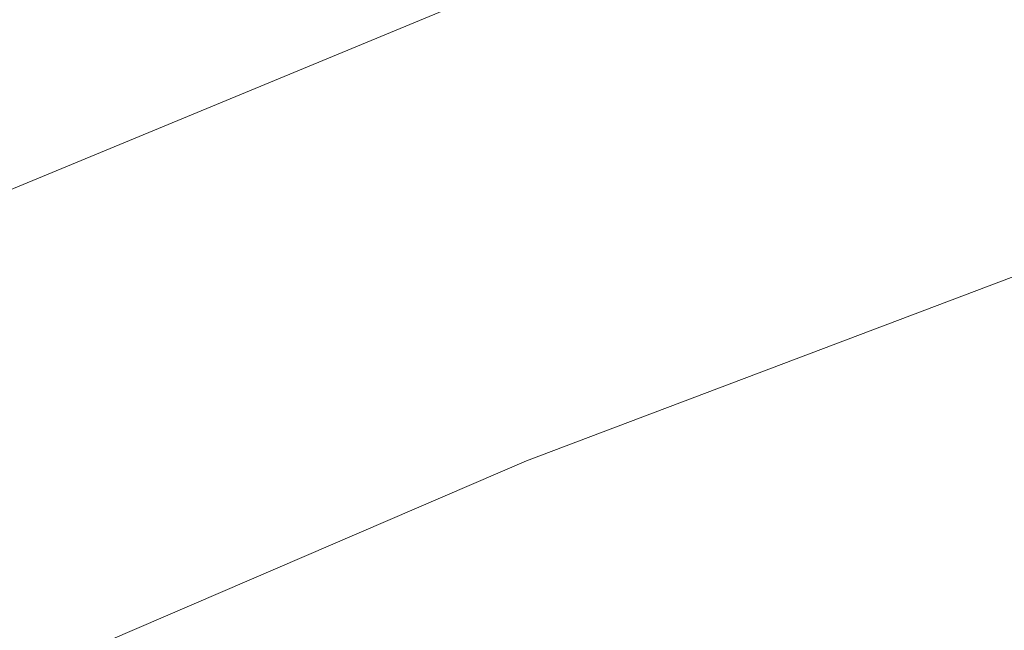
# Model space of a CAD drawing. Extents: x 1620613 to 1693141, y 557269 to 607790.
# Tile 508 of 656: x 1620841.828 to 1620843.173, y 607281.386 to 607282.22. Entities that reach past the tile are written whole.
import ezdxf

# ---------------------------------------------------------------- set-up
doc = ezdxf.new("R2010")
doc.units = 0
doc.header["$LTSCALE"] = 10
doc.header["$MEASUREMENT"] = 0
doc.linetypes.add('DGN Style 2', pattern=[7.346996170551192, 4.408197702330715, -2.938798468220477])
doc.linetypes.add('DGN Style 3', pattern=[10.28579463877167, 7.346996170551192, -2.938798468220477])
for name, color, linetype, lineweight in [('DR_X_Text', 7, 'Continuous', 0), ('DT_X_Contour_Minor', 136, 'DGN Style 3', 0), ('SV_X_Top_of_Bank', 97, 'DGN Style 2', 0)]:
    doc.layers.add(name, color=color, linetype=linetype, lineweight=lineweight)
doc.styles.get("Standard").update_dxf_attribs({"font": 'arial.ttf'})
doc.styles.add('Style-Arial', font='arial.ttf')
doc.dimstyles.get("Standard").update_dxf_attribs({"dimtxt": 0.18, "dimasz": 0.18, "dimexe": 0.18, "dimexo": 0.0625, "dimgap": 0.09, "dimtad": 0, "dimtih": 1, "dimtoh": 1, "dimdec": 4, "dimzin": 0, "dimdsep": 46, "dimtxsty": 'Standard', "dimcen": 0.09, "dimadec": 0, "dimazin": 0, "dimtfac": 1, "dimtdec": 4, "dimtofl": 0, "dimtmove": 0, "dimatfit": 3, "dimfxl": 1, "dimtolj": 1, "dimtzin": 0, "dimarcsym": 0})

# ---------------------------------------------------------------- blocks, each defined once
blk = doc.blocks.new('*U1004')
at = {"layer": 'DT_X_Contour_Minor', "transparency": 33554559, "flags": 128}
for points, elevation in [([(-28.66335585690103, 51.7220972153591), (-29.30004596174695, 51.26892201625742), (-29.42493632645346, 51.18009445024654), (-29.52674023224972, 51.10782969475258), (-29.60545768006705, 51.05212774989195), (-29.66108866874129, 51.01298861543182), (-29.77865602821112, 50.93070133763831), (-29.85936793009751, 50.86308585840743), (-30.01332811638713, 50.72195487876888), (-30.24053658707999, 50.50730839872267), (-30.54099334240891, 50.21914641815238), (-31.4398757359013, 49.35269380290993), (-31.75494705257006, 49.04151269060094), (-32.02599920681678, 48.7578088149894), (-32.25303219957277, 48.50158217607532), (-32.43604603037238, 48.27283277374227), (-32.86539069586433, 47.69947068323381), (-33.16645912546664, 47.39634373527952), (-33.74765591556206, 46.91698445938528), (-34.60898106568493, 46.26139285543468), (-35.75043457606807, 45.42956892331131), (-39.16781508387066, 42.9763953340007), (-40.31616411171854, 42.11306466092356), (-41.19817581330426, 41.36295283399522), (-41.81385018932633, 40.72605985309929), (-42.16318723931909, 40.20238571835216), (-42.73963627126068, 38.95687982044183), (-42.90612817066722, 38.49162199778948), (-42.97326709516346, 38.02997795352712), (-42.94105304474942, 37.57194768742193), (-42.8094860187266, 37.1175311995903), (-41.96368295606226, 35.00535307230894), (-42.23085186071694, 34.86301205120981), (-42.26887846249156, 34.84078360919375), (-42.26845730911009, 34.83510157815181), (-42.22958840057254, 34.84596595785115), (-42.15227173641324, 34.87337674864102), (-41.70174920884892, 35.03990206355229), (-41.55750328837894, 34.74459908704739), (-41.52192420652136, 34.67397008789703), (-41.47700664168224, 34.58864150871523), (-41.4227505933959, 34.48861334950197), (-41.35915606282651, 34.37388561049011), (-41.04059179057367, 33.80419047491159), (-41.33739384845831, 33.50739783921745), (-41.41715527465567, 33.43902560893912), (-41.52923867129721, 33.36110576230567), (-41.67364403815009, 33.27363829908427), (-41.85037137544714, 33.17662321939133), (-42.36474023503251, 32.90518618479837), (-42.53114278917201, 32.8148543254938), (-42.64457380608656, 32.7474365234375), (-42.70503328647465, 32.70293277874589), (-42.71252122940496, 32.68134309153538), (-42.66186036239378, 32.65432266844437), (-42.67755569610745, 32.63433251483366), (-42.7626373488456, 32.59462737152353), (-42.91710532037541, 32.53520723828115), (-43.14095960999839, 32.45607211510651), (-43.83041947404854, 32.2187584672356), (-44.07882419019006, 32.13194548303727), (-44.30694344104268, 32.04949176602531), (-44.51477722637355, 31.9713973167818), (-44.70232554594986, 31.8976621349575), (-45.17540711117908, 31.70684733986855), (-45.33285409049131, 31.64297570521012), (-45.4503838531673, 31.59447189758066), (-45.52799640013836, 31.56133591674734), (-45.56569173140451, 31.54356776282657), (-45.61298965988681, 31.5166764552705), (-45.67505008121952, 31.48527686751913), (-45.82575790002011, 31.41124658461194), (-46.06511311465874, 31.29458560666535), (-46.39311572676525, 31.1352939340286), (-47.38598588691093, 30.65367521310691), (-47.77893061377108, 30.46683042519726), (-48.21311217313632, 30.26751010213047), (-48.68853056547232, 30.05571424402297), (-49.20518579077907, 29.83144285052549), (-50.63791550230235, 29.21675175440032), (-51.19786635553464, 28.97640033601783), (-51.80317163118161, 28.71636440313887), (-52.45383132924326, 28.4366439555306), (-53.14984545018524, 28.13723899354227), (-55.06635566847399, 27.31257974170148), (-55.97075848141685, 26.91826044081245), (-57.24658425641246, 26.35379697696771), (-58.89383299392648, 25.61918935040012), (-60.91250469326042, 24.71443756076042), (-66.79085984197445, 22.07490723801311), (-68.81696076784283, 21.16555793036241), (-70.48649718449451, 20.41715774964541), (-71.79946909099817, 19.8297066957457), (-72.75587648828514, 19.40320476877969), (-74.83087686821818, 18.4804651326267), (-75.80085483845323, 18.04787272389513), (-77.15453846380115, 17.44215022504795), (-78.89192774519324, 16.66329763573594), (-81.01302268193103, 15.71131495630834), (-87.18088338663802, 12.94185435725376), (-89.27493008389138, 12.00123585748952), (-90.93117464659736, 11.25647580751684), (-92.14961707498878, 10.70757420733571), (-92.93025736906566, 10.35453105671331), (-94.42822864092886, 9.674227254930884), (-94.98931266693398, 9.419668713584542), (-95.5490862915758, 9.16622094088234), (-96.10754951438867, 8.913883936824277), (-96.66470233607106, 8.662657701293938), (-98.14869599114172, 7.994202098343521), (-98.72580298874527, 7.734375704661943), (-99.34412873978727, 7.456238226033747), (-100.0036732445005, 7.159789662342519), (-100.7044365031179, 6.845030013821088), (-102.6280968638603, 5.981256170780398), (-103.2917161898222, 5.682352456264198), (-103.8398288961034, 5.433471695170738), (-104.2724349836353, 5.234613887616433), (-104.5895344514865, 5.085779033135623), (-105.281124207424, 4.755583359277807), (-105.5584339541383, 4.62387002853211), (-105.871670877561, 4.476376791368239), (-106.2208349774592, 4.313103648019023), (-106.6059262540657, 4.134050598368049), (-107.6807392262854, 3.635535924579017), (-108.0726961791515, 3.454136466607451), (-108.4424573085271, 3.283824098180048), (-108.7900226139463, 3.124598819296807), (-109.1153920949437, 2.976460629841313), (-109.9534496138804, 2.596208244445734), (-110.2272938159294, 2.473625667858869), (-110.4202832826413, 2.391067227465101), (-110.5324180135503, 2.348532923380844), (-110.5636980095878, 2.346022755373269), (-110.5393050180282, 2.392694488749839), (-110.5549674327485, 2.396755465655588), (-110.6202494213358, 2.37393459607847), (-110.7351509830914, 2.324231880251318), (-110.8996721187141, 2.247647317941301), (-111.4045545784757, 2.007579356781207), (-111.5737221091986, 1.9283707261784), (-111.7025628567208, 1.870795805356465), (-111.7910768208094, 1.834854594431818), (-111.8392640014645, 1.820547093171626), (-111.9139941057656, 1.811238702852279), (-111.961769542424, 1.796551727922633), (-112.049048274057, 1.759472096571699), (-112.1758303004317, 1.699999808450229), (-112.342115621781, 1.618134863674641), (-112.8382142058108, 1.369971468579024), (-113.0243978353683, 1.276749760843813), (-113.2108747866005, 1.183207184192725), (-113.3976450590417, 1.089343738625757), (-113.5847086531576, 0.9951594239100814), (-114.0839359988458, 0.7435734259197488), (-114.2528334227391, 0.6691401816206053), (-114.3851051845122, 0.6345299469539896), (-114.4807512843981, 0.6397427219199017), (-114.539771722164, 0.6847785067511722), (-114.6483253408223, 0.8579712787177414), (-114.6869702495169, 0.918884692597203), (-114.7214897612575, 0.9717303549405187), (-114.7518838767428, 1.016508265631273), (-114.7781525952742, 1.053218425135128), (-114.8911140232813, 1.205707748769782), (-115.3542570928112, 1.299337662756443), (-115.490773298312, 1.282905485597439), (-115.7018320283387, 1.193481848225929), (-115.9874332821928, 1.031066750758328), (-116.3475770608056, 0.7956601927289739), (-117.4073505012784, 0.07058742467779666), (-117.7788057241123, -0.2034798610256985), (-118.0983413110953, -0.4818771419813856), (-118.3659572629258, -0.7646044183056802), (-118.5816535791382, -1.051661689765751), (-119.0876175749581, -1.822921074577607), (-119.2910777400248, -2.112563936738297), (-119.5219852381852, -2.403047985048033), (-119.7803400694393, -2.6943732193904), (-120.0661422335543, -2.986539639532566), (-120.8648777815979, -3.766771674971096), (-121.3225887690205, -4.137671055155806), (-122.0966700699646, -4.665195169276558), (-123.1871216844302, -5.349344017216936), (-124.5939436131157, -6.190117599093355), (-128.767295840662, -8.641013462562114), (-130.2369261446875, -9.505103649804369), (-131.5158028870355, -10.25920231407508), (-132.6039260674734, -10.90330945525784), (-133.501295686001, -11.43742507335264), (-135.6399432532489, -12.71507802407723), (-136.3582963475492, -13.14499497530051), (-136.909369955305, -13.47650611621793), (-137.2931640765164, -13.70961144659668), (-137.5096787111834, -13.84431096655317), (-137.8640117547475, -14.07230193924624), (-138.2383458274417, -14.31316231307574), (-139.0955982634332, -14.86475020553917), (-140.4357690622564, -15.72706561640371), (-142.2588582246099, -16.90010854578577), (-147.7643204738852, -20.44252638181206), (-149.7222287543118, -21.68669164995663), (-151.4668569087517, -22.7623740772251), (-152.9982049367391, -23.66957366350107), (-154.3162728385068, -24.40829040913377), (-157.5467470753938, -26.15355794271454), (-158.6090805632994, -26.72762390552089), (-159.3732253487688, -27.14087114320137), (-159.8391814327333, -27.39329965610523), (-160.0069488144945, -27.48490944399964), (-160.05674356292, -27.51477724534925), (-160.0897382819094, -27.53356989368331), (-160.1513763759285, -27.56754698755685), (-160.2416578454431, -27.6167085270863), (-160.3605826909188, -27.68105451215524), (-160.7159067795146, -27.87288973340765), (-160.9950793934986, -28.03800213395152), (-161.5661041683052, -28.38946291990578), (-162.4289811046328, -28.92727209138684), (-163.5837102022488, -29.65142964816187), (-167.0521240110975, -31.83098098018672), (-168.3330390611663, -32.63164036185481), (-169.5744738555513, -33.39895500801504), (-170.7764283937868, -34.13292491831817), (-171.9389026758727, -34.83355009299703), (-174.9861937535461, -36.65742424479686), (-176.1557057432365, -37.33081155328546), (-177.3787734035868, -37.98306786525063), (-178.6553967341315, -38.61419318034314), (-179.9855757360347, -39.22418749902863), (-183.604127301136, -40.82266435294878), (-184.953786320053, -41.41113715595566), (-186.2888497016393, -41.97769792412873), (-187.6093174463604, -42.52234665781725), (-188.9151895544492, -43.04508335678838), (-192.378054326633, -44.40983184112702), (-193.6907164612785, -44.93266471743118), (-195.0315542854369, -45.47760198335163), (-196.4005677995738, -46.04464363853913), (-197.7977570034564, -46.6337896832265), (-201.5611624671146, -48.23431832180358), (-202.8068933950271, -48.76405462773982), (-203.7215320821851, -49.15286706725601), (-204.3050785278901, -49.4007556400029), (-204.557532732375, -49.50772034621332), (-204.7892876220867, -49.60506107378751), (-205.122084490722, -49.7448410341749), (-205.9466589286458, -50.09117536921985), (-207.2630109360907, -50.64406407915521), (-209.0711405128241, -51.40350716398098), (-214.5485228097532, -53.70409455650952), (-216.4640158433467, -54.50409027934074), (-218.1024582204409, -55.17863690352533), (-219.4638499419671, -55.72773442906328), (-220.5481910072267, -56.15138285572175), (-223.0703663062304, -57.11384652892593), (-223.9168219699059, -57.43714301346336), (-224.5645574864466, -57.68518471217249), (-225.0135728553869, -57.85797162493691), (-225.2638680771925, -57.95550375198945), (-225.6663618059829, -58.11524970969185), (-225.9325421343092, -58.21920330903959), (-226.429212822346, -58.41125463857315), (-227.1563738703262, -58.69140369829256), (-228.1140252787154, -59.05965048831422), (-230.9750828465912, -60.15910556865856), (-232.2341146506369, -60.64783893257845), (-233.8654168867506, -61.28944771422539), (-235.8689895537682, -62.08393191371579), (-238.244832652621, -63.03129153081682), (-245.0767748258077, -65.76141773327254), (-247.3358571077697, -66.66393429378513), (-248.9891473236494, -67.32388932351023), (-250.0366454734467, -67.74128282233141), (-250.4783515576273, -67.9161147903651), (-250.8485116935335, -68.05891799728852), (-251.1604747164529, -68.15815091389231), (-251.8187436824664, -68.34874725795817), (-252.8233185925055, -68.63070702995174), (-254.1741994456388, -69.00403022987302), (-258.2382896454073, -70.1213766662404), (-259.91491875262, -70.53719098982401), (-261.8967384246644, -70.9466241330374), (-264.1837486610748, -71.34967609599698), (-266.7759494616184, -71.74634687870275), (-274.0954056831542, -72.79562739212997), (-275.3482357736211, -73.53251449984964), (-273.6171338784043, -74.9562154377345), (-268.9020999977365, -77.06673020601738), (-261.203134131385, -79.86405880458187), (-236.6939825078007, -88.23935350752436), (-228.6428515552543, -90.981510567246), (-222.8713224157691, -92.92651071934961), (-219.3793950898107, -94.07435396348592), (-218.1670695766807, -94.42504030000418), (-217.9736706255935, -94.29732798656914), (-217.8612127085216, -94.28280657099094), (-217.6688881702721, -94.33502655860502), (-217.3966970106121, -94.45398794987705), (-217.0446392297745, -94.63969074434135), (-215.9993296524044, -95.22388673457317), (-215.6384696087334, -95.41272896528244), (-215.3398716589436, -95.54110866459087), (-215.1035358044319, -95.60902583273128), (-214.9294620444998, -95.61648046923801), (-214.2623960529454, -95.51018953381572), (-212.4236245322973, -94.90701760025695), (-211.3693692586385, -95.27248518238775), (-208.9946483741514, -96.62739018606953), (-205.2994618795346, -98.9717326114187), (-200.2838097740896, -102.305512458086), (-185.1481166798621, -112.5148419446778), (-180.6644119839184, -115.3006257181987), (-178.5650677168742, -116.0009799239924), (-178.8500838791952, -114.6159045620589), (-181.5194604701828, -111.1453996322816), (-191.8169452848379, -99.1101470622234), (-195.1750249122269, -95.14225500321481), (-197.5261501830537, -92.26501825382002), (-198.8703210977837, -90.47843681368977), (-199.2075376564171, -89.7825106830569), (-198.4316547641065, -89.0797177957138), (-195.4061593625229, -87.93956867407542), (-194.7024538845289, -87.65115346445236), (-193.8879783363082, -87.27454317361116), (-192.9627327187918, -86.8097378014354), (-191.9267170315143, -86.25673734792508), (-189.0163151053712, -84.6644760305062), (-187.885862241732, -84.08033551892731), (-186.6773050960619, -83.52210997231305), (-185.3906436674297, -82.98979939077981), (-184.0258779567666, -82.48340377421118), (-180.2823636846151, -81.167568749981), (-179.0181060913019, -80.7215757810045), (-178.0329690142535, -80.37047314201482), (-177.3269524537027, -80.11426083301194), (-176.9000564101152, -79.95293885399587), (-176.1338276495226, -79.64926735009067), (-175.8762315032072, -79.54731187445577), (-175.6781146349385, -79.46919907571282), (-175.5394770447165, -79.4149289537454), (-175.4603187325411, -79.3845015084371), (-175.3285356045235, -79.33515189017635), (-174.8662217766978, -79.15331559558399), (-173.5781176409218, -78.64481892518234), (-171.4642231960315, -77.80966187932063), (-168.5245384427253, -76.64784445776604), (-159.584325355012, -73.11411749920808), (-156.6458573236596, -71.9527562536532), (-154.5356130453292, -71.11896773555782), (-153.2535925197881, -70.61275194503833), (-152.7997957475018, -70.43410888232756), (-152.6939693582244, -70.39449101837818), (-152.6463643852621, -70.37338774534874), (-152.5829192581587, -70.33979132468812), (-152.503633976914, -70.2937017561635), (-152.408508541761, -70.23511903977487), (-152.1337205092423, -70.06224093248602), (-152.0269385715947, -69.99821415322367), (-151.9126837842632, -69.93579239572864), (-151.7909561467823, -69.87497566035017), (-151.6617556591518, -69.81576394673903), (-151.307257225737, -69.6600060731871), (-150.7865892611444, -69.44654054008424), (-149.4904591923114, -68.92296234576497), (-147.4188670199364, -68.08927149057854), (-144.5718127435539, -66.94546797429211), (-135.9457185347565, -63.48184171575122), (-133.0872926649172, -62.33768157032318), (-130.9815857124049, -61.50292082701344), (-129.6285976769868, -60.97755948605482), (-129.0283285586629, -60.76159754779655), (-128.4312361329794, -60.59823158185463), (-128.1976767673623, -60.5043540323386), (-127.9448179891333, -60.34524585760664), (-127.6726597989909, -60.12090705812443), (-127.3812021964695, -59.83133763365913), (-125.9760347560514, -58.32780886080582), (-125.8161657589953, -58.21285156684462), (-125.7512496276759, -58.17585428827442), (-125.6250165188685, -58.1141298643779), (-125.4374664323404, -58.02767829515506), (-125.1885993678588, -57.91649958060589), (-124.4431978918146, -57.58705348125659), (-124.1611560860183, -57.4587819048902), (-123.8740817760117, -57.32105175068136), (-123.5819749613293, -57.17386301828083), (-123.2848356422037, -57.01721570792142), (-122.485754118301, -56.5868781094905), (-122.2091005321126, -56.43948820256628), (-121.978450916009, -56.32007168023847), (-121.7938052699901, -56.2286285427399), (-121.6551635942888, -56.16515879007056), (-121.1155117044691, -55.93423784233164), (-120.8633052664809, -55.59544713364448), (-120.8215244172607, -55.51844386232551), (-120.8042703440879, -55.43263006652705), (-120.8115430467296, -55.33800574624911), (-120.843342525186, -55.23457090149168), (-120.9608435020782, -54.94699728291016), (-121.000999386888, -54.84809745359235), (-121.0333413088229, -54.767078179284), (-121.0578692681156, -54.70393946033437), (-121.0745832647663, -54.65868129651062), (-121.134349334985, -54.48919782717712), (-120.8391535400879, -54.3255671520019), (-120.7496332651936, -54.27642424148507), (-120.6075849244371, -54.19912294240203), (-120.4130085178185, -54.09366325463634), (-120.165904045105, -53.96004517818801), (-119.4369213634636, -53.56618578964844), (-119.1930260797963, -53.43487928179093), (-119.0080772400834, -53.33635429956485), (-118.8820748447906, -53.2706108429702), (-118.8150188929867, -53.23764891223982), (-118.7147982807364, -53.19345913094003), (-118.6559550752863, -53.16767004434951), (-118.5545909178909, -53.12344512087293), (-118.4107058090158, -53.06078436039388), (-118.2242997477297, -52.97968776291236), (-117.6705223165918, -52.73884905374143), (-117.4885509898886, -52.65940803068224), (-117.3579700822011, -52.60171399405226), (-117.278779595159, -52.56576694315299), (-117.2509795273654, -52.55156687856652), (-117.2453665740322, -52.54269602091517), (-117.2033268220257, -52.52277257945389), (-117.0814172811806, -52.4696553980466), (-116.879637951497, -52.38334447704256), (-116.597988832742, -52.26383981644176), (-115.7404314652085, -51.90090240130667), (-115.3795960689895, -51.74519667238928), (-114.9402579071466, -51.55028254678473), (-114.4224169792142, -51.316160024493), (-113.8260732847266, -51.04282910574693), (-112.1311530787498, -50.26166879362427), (-111.4732828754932, -49.95998472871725), (-110.7708624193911, -49.64080276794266), (-110.0238917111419, -49.30412291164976), (-109.2323707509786, -48.94994515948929), (-107.0622478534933, -47.98214062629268), (-106.2708308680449, -47.62965386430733), (-105.524172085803, -47.29804697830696), (-104.8222715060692, -46.98731996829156), (-104.1651291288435, -46.6974728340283), (-102.4724270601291, -45.95238697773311), (-101.6161663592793, -45.57374351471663), (-100.3169108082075, -44.99662751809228), (-98.57466040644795, -44.22103898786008), (-96.38941515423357, -43.2469779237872), (-89.97143468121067, -40.38485170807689), (-87.75575667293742, -39.39607936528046), (-85.9222080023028, -38.57635699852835), (-84.47078867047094, -37.92568460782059), (-83.4014986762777, -37.44406219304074), (-81.05956447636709, -36.38513572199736), (-80.23220259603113, -36.01111022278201), (-79.50656760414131, -35.68322857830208), (-78.88265950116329, -35.40149078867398), (-78.36047828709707, -35.16589685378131), (-77.10363090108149, -34.59917150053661), (-76.39172531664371, -34.27964198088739), (-75.1986441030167, -33.74609743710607), (-73.52438726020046, -32.99853786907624), (-71.36895478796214, -32.03696327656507), (-64.97956735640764, -29.18741099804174), (-62.83160034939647, -28.22902048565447), (-61.17973990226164, -27.49101315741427), (-60.02398601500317, -26.97338901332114), (-59.36433868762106, -26.67614805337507), (-58.26675456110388, -26.17734973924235), (-57.89447235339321, -26.00785803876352), (-57.60081382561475, -25.87348167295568), (-57.38577897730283, -25.77422064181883), (-57.24936780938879, -25.71007494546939), (-56.99043626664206, -25.58584020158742), (-56.85282068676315, -25.51876037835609), (-56.63417260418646, -25.41069696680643), (-56.33449201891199, -25.26164996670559), (-55.95377893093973, -25.07161937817), (-54.8305006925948, -24.51022635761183), (-54.42835901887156, -24.31061814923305), (-54.06439267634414, -24.13283828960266), (-53.73860166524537, -23.97688677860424), (-53.45098598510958, -23.84276361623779), (-52.73491127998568, -23.51420631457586), (-52.49968865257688, -23.40738071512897), (-52.33107679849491, -23.33332189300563), (-52.22907571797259, -23.2920298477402), (-52.19368541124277, -23.28350457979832), (-52.1881256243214, -23.30445956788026), (-52.1602433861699, -23.29867513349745), (-52.08076651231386, -23.26560558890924), (-51.94969500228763, -23.20525093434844), (-51.76702885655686, -23.11761116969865), (-51.21112628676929, -22.84752498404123), (-50.9964290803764, -22.74327124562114), (-50.76926438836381, -22.63307466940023), (-50.52963221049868, -22.5169352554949), (-50.27753254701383, -22.39485300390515), (-49.58864346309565, -22.06137654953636), (-49.37009269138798, -21.95659541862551), (-49.23110718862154, -21.89235936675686), (-49.17168695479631, -21.86866839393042), (-49.19183198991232, -21.88552250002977), (-49.35163910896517, -21.98452688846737), (-49.3771247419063, -22.00460700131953), (-49.33372630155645, -21.99059404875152), (-49.22144378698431, -21.94248803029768), (-49.04027719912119, -21.86028894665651), (-48.46532086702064, -21.59563396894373), (-48.25667408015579, -21.52164932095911), (-48.06195096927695, -21.49818661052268), (-47.88115153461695, -21.5252458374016), (-47.71427577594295, -21.6028270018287), (-47.28783865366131, -21.87707269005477), (-47.14352265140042, -21.97119530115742), (-47.03040248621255, -22.04787886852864), (-46.94847815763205, -22.10712339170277), (-46.89774966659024, -22.14892887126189), (-46.80406813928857, -22.23715809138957), (-46.77389289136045, -22.26847884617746), (-46.75362829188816, -22.29626919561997), (-46.74327434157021, -22.32052913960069), (-46.7428310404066, -22.34125867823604), (-46.76388714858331, -22.42975891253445), (-46.48259858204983, -22.47773711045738), (-46.3857663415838, -22.45273684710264), (-46.21582186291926, -22.35717397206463), (-45.97276514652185, -22.19104848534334), (-45.65659619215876, -21.95436038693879), (-44.71599599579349, -21.22910864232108), (-44.29573215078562, -20.9127490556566), (-43.74039076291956, -20.50760910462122), (-43.04997183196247, -20.01368878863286), (-42.22447535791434, -19.43098810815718), (-39.84304803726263, -17.75874580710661), (-39.00926831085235, -17.12909249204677), (-38.29399962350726, -16.49431427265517), (-37.6972419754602, -15.85441114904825), (-37.21899536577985, -15.20938312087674), (-36.10168579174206, -13.48247517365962), (-35.68341225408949, -12.89396085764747), (-35.26657382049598, -12.42359887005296), (-34.85117049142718, -12.07138921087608), (-34.4372022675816, -11.83733188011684), (-33.33520047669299, -11.37071543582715), (-32.96555148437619, -11.21419636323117), (-32.68310585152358, -11.09460147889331), (-32.48786357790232, -11.01193078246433), (-32.37982466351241, -10.96618427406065), (-32.20799203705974, -10.89342583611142), (-31.81004378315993, -10.61468690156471), (-30.74507349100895, -9.83303892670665), (-29.01308116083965, -8.548481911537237), (-26.61406679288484, -6.761015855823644), (-19.32733242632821, -1.323894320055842), (-16.91412359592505, 0.4734842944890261), (-15.13954787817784, 1.787778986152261), (-14.00360527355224, 2.618989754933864), (-13.50629578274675, 2.967116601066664), (-13.03164795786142, 3.251342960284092), (-12.84495030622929, 3.368106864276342), (-12.6408432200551, 3.505228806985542), (-12.41932669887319, 3.662708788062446), (-12.18040074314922, 3.840546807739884), (-11.520052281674, 4.341925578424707), (-11.00302574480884, 4.681154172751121), (-9.947207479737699, 5.322805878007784), (-8.352597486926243, 6.266880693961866), (-6.219195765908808, 7.513378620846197), (4.993859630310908, 14.0360228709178), (5.909814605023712, 14.30634518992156), (6.092026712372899, 14.36251355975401), (6.246110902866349, 14.41516624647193), (6.372067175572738, 14.46430325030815), (6.46989553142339, 14.50992457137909), (6.693267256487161, 14.62689385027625), (7.10172760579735, 14.73841521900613), (8.159579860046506, 14.98525236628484), (9.866824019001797, 15.36740529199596), (12.22346008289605, 15.88487399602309), (19.37367879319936, 17.44521157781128), (21.74557896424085, 17.89900309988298), (23.49861544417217, 18.09012447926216), (24.63278823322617, 18.01857571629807), (25.14809733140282, 17.68435681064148), (26.10885784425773, 15.51177158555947)], 2.600041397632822), ([(26.20711759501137, 13.9188573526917), (25.68069713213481, 15.10926152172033), (25.39834866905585, 15.29238694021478), (24.7769120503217, 15.33158998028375), (23.8163872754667, 15.22687064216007), (22.51677434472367, 14.97822892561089), (18.59902232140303, 14.12328784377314), (17.16249383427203, 13.76368026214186), (15.79122239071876, 13.32606332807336), (14.48520799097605, 12.81043704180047), (13.2444506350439, 12.21680140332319), (10.02277374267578, 10.52976056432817), (8.621341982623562, 9.874582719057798), (6.833304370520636, 9.174329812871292), (4.658660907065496, 8.429001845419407), (2.09741159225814, 7.638598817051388), (-5.248061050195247, 5.470757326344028), (-7.666497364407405, 4.756753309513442), (-9.412701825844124, 4.240622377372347), (-10.48667443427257, 3.922364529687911), (-10.88841518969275, 3.80197976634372), (-11.19466439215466, 3.701888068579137), (-12.27551514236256, 2.881237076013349), (-12.48074789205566, 2.725824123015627), (-12.63322439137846, 2.611292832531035), (-12.73294463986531, 2.537643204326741), (-12.77990863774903, 2.504875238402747), (-12.83480429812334, 2.472002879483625), (-13.21192511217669, 2.193261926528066), (-14.30211580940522, 1.381693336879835), (-16.10537638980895, 0.0372971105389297), (-18.62170685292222, -1.839926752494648), (-26.28268126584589, -7.556293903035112), (-28.801561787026, -9.434146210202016), (-30.61247253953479, -10.78042776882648), (-31.71541352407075, -11.59513857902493), (-32.11038474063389, -11.87827864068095), (-32.41258847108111, -12.00623962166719), (-32.82736367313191, -12.18186631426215), (-33.52830951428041, -12.47866515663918), (-33.7916206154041, -12.62754106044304), (-34.05584453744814, -12.8515696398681), (-34.32098128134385, -13.15075089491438), (-34.58703084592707, -13.52508482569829), (-35.29771344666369, -14.62351220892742), (-35.60190984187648, -15.03379258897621), (-35.98148707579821, -15.44081319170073), (-36.43644514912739, -15.84457401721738), (-36.96678406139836, -16.24507506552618), (-38.48152894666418, -17.30873149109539), (-39.09567329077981, -17.74804835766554), (-39.80204765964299, -18.26825663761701), (-40.60065205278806, -18.86935633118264), (-41.49148647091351, -19.55134743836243), (-43.99001828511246, -21.47784560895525), (-44.82986309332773, -22.10656410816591), (-45.47549865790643, -22.54784597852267), (-45.92692497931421, -22.80169121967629), (-46.18414205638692, -22.86809983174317), (-46.93133351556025, -22.74065455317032), (-46.87540182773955, -22.50556992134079), (-46.87657937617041, -22.45050570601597), (-46.90408274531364, -22.38606361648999), (-46.95791193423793, -22.31224365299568), (-47.03806694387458, -22.22904581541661), (-47.28691472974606, -21.99468108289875), (-47.37952144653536, -21.91073583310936), (-47.47070575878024, -21.83467363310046), (-47.56046766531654, -21.76649448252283), (-47.64880716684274, -21.70619838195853), (-47.88248263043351, -21.55591951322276), (-47.99218606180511, -21.52181250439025), (-48.14603975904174, -21.532200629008), (-48.34404372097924, -21.58708388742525), (-48.58619794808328, -21.68646227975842), (-49.29080957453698, -22.01079817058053), (-49.51283006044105, -22.11153352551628), (-49.65043279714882, -22.1704876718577), (-49.70361778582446, -22.18766060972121), (-49.67238502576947, -22.1630523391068), (-49.47654066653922, -22.04172200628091), (-49.43796392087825, -22.01434389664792), (-49.4691169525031, -22.02320731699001), (-49.56999976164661, -22.06831226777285), (-49.74061234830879, -22.1496587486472), (-50.28855228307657, -22.41490473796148), (-50.49733597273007, -22.51602385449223), (-50.71273209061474, -22.62044671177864), (-50.93474063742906, -22.72817331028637), (-51.16336161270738, -22.83920364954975), (-51.78183411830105, -23.13968954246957), (-51.98506035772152, -23.23719365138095), (-52.13088469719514, -23.30434155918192), (-52.21930713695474, -23.34113326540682), (-52.25032767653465, -23.34756877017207), (-52.25651324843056, -23.32425518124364), (-52.28779435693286, -23.33002689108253), (-52.37699850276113, -23.36482721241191), (-52.52412568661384, -23.42865614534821), (-52.72917590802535, -23.5215136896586), (-53.3532072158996, -23.80783862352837), (-53.61483403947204, -23.93020980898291), (-53.93169102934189, -24.08257966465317), (-54.30377818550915, -24.26494819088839), (-54.73109550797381, -24.47731538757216), (-55.94424858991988, -25.08362613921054), (-56.35287843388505, -25.28764043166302), (-56.66890315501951, -25.44495024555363), (-56.89232275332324, -25.55555558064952), (-57.02313722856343, -25.61945643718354), (-57.24850233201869, -25.72758608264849), (-57.36722991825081, -25.78341628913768), (-57.55438884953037, -25.86980967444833), (-57.80997912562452, -25.98676623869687), (-58.13400074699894, -26.13428598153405), (-59.08930019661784, -26.56842286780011), (-59.71904909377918, -26.85193426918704), (-60.89182119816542, -27.37686580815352), (-62.60761650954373, -28.14321748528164), (-64.86643502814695, -29.15098929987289), (-71.61398201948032, -32.16027432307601), (-73.87920481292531, -33.17077533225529), (-75.61421294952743, -33.94531459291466), (-76.81900642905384, -34.48389210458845), (-77.49358525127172, -34.78650786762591), (-78.58550923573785, -35.27886757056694), (-79.0391698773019, -35.48354689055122), (-79.58120881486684, -35.72831507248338), (-80.21162604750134, -36.01317211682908), (-80.93042157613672, -36.33811802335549), (-82.96504737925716, -37.25809225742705), (-83.95025415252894, -37.70159175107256), (-85.3799051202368, -38.34210955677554), (-87.25400028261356, -39.17964567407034), (-89.57253963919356, -40.21420010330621), (-96.34790351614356, -43.23570299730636), (-98.63987458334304, -44.25741981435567), (-100.4342648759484, -45.05644309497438), (-101.7310743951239, -45.6327728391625), (-102.5303031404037, -45.98640904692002), (-103.9981387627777, -46.63251421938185), (-104.5872551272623, -46.89245132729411), (-105.2537275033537, -47.1876837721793), (-105.9975558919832, -47.51821155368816), (-106.8187402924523, -47.88403467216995), (-109.1117067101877, -48.90662343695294), (-109.9480330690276, -49.28085002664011), (-110.7372873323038, -49.63658822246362), (-111.4794694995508, -49.97383802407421), (-112.1745795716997, -50.29259943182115), (-113.9654436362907, -51.11797866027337), (-114.5880840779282, -51.40362457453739), (-115.1128573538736, -51.64152789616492), (-115.5397634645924, -51.83168862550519), (-115.8688024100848, -51.97410676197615), (-116.6157500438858, -52.29023166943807), (-116.8611289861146, -52.39441334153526), (-117.0370550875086, -52.46986467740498), (-117.1435283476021, -52.51658567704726), (-117.1805487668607, -52.53457634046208), (-117.1866660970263, -52.54424432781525), (-117.2169642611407, -52.55972040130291), (-117.3032707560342, -52.59889763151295), (-117.445585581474, -52.66177601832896), (-117.6439087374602, -52.74835556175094), (-118.2474482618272, -53.01083588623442), (-118.4506046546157, -53.09921977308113), (-118.6074191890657, -53.16751119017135), (-118.7178918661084, -53.21571013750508), (-118.7820226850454, -53.24381661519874), (-118.8912490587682, -53.29197726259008), (-118.9430718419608, -53.31641530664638), (-119.0166204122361, -53.35360895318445), (-119.1118947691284, -53.40355820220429), (-119.2288949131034, -53.46626305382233), (-119.5698630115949, -53.65048346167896), (-119.70443662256, -53.72351004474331), (-119.8524313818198, -53.80442448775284), (-120.0138472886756, -53.89322679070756), (-120.1886843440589, -53.98991695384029), (-121.0359066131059, -54.45954272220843), (-120.8643758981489, -54.9459662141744), (-120.8282876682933, -55.04677970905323), (-120.7935361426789, -55.14075298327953), (-120.7601213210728, -55.22788603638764), (-120.7280432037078, -55.30817886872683), (-120.5814642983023, -55.66691823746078), (-120.5244335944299, -55.74748260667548), (-120.5221904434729, -55.76620428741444), (-120.5399027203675, -55.78784174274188), (-120.5775704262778, -55.81239497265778), (-120.6351935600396, -55.83986397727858), (-120.8154624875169, -55.91700235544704), (-120.9170570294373, -55.96517108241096), (-121.0866389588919, -56.05182347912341), (-121.3242082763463, -56.17695954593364), (-121.6297649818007, -56.34057928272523), (-123.2143335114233, -57.19393328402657), (-124.2521859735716, -57.97996593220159), (-124.4830878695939, -58.15246265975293), (-124.7309996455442, -58.33308170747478), (-124.9959213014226, -58.52182307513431), (-125.277852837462, -58.71868676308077), (-126.0523501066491, -59.25448635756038), (-126.3350750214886, -59.46089010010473), (-126.6023768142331, -59.67825163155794), (-126.8542554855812, -59.90657095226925), (-127.0907110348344, -60.14584806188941), (-127.7006950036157, -60.79853073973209), (-127.9165252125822, -61.01698211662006), (-128.1065278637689, -61.18282423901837), (-128.2707029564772, -61.29605710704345), (-128.4090504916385, -61.35668072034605), (-128.7435405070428, -61.44819801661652), (-129.2785413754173, -61.64897582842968), (-130.6326764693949, -62.18267129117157), (-132.805945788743, -63.04928440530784), (-135.7983493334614, -64.24881517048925), (-144.87027108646, -67.89145407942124), (-147.8506215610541, -69.08828821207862), (-149.9877316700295, -69.94681142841), (-151.2816014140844, -70.46702372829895), (-151.7322307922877, -70.64892511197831), (-151.8095886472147, -70.68291424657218), (-151.8377824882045, -70.69583529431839), (-151.8643456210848, -70.70910658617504), (-151.8892780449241, -70.72272812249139), (-151.9125797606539, -70.73669990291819), (-151.9725433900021, -70.77442497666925), (-151.9933014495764, -70.78720876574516), (-152.0106029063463, -70.7972663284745), (-152.0244477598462, -70.80459766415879), (-152.0348360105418, -70.80920277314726), (-152.0579292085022, -70.81784809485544), (-152.1847977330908, -70.86783607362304), (-152.5480834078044, -71.01131601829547), (-153.1477862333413, -71.24828792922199), (-153.9839062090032, -71.57875180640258), (-158.4374394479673, -73.33906448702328), (-165.267651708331, -78.23188970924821), (-166.5697526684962, -79.15484386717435), (-167.548821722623, -79.82678124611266), (-168.2048588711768, -80.24770184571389), (-168.5378641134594, -80.41760566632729), (-168.9951688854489, -80.53599348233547), (-169.1640747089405, -80.58744008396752), (-169.32781360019, -80.6529890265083), (-169.4863855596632, -80.73264031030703), (-169.6397905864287, -80.82639393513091), (-170.0419814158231, -81.0952067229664), (-170.3488064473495, -81.18950923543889), (-170.9676384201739, -81.270807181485), (-171.898477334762, -81.3391005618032), (-173.1413231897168, -81.39438937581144), (-179.6692867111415, -81.62205985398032), (-184.4929795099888, -83.31757467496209), (-185.5406734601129, -83.71385566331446), (-186.6164583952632, -84.17604941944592), (-187.7203343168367, -84.70415594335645), (-188.8523012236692, -85.29817523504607), (-191.9083342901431, -86.97011036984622), (-192.9309267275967, -87.52618756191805), (-193.7066792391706, -87.94046778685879), (-194.2355918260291, -88.21295104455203), (-194.5176644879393, -88.3436373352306), (-195.2580437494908, -88.62264710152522), (-195.4479126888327, -88.79462993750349), (-194.6703188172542, -89.77730286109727), (-192.2561647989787, -92.65161470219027), (-188.2054506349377, -97.41756546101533), (-182.5181763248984, -104.0751551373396), (-165.1700313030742, -124.350912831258), (-160.4049457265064, -130.3784305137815), (-159.1207977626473, -133.2541652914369), (-161.3175874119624, -132.9781171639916), (-166.9953146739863, -129.5502861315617), (-186.7771708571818, -116.2070261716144), (-193.3625494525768, -111.7809091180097), (-198.2822931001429, -108.5100029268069), (-201.5364018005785, -106.3943075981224), (-203.124875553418, -105.4338231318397), (-206.6512715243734, -103.6470543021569)], 3.000041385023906)]:
    blk.add_lwpolyline(points, dxfattribs=dict(at, elevation=elevation))
blk = doc.blocks.new('TerminatorOpen_0.5')
at = {"color": 0, "linetype": 'ByBlock', "lineweight": -2}
for q in [(-1, 0.25), (-1, 0), (-1, -0.25)]:
    blk.add_line((0, 0), q, dxfattribs=at)

msp = doc.modelspace()

# ---------------------------------------------------------------- linework, layer by layer
at = {"layer": 'SV_X_Top_of_Bank', "extrusion": (0.168901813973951, -0.4467975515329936, 0.8785465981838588), "elevation": 3356.978483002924, "flags": 128}
msp.add_lwpolyline([(1730947.770607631, -3965.265990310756), (1730946.805849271, -3964.96904812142), (1730946.663359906, -3964.804005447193), (1730941.67030618, -3965.055207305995), (1730939.350192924, -3965.361981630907), (1730937.749893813, -3967.172645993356), (1730926.574366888, -3968.532772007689), (1730874.446998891, -3968.466137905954), (1730864.586120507, -3969.339779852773), (1730855.732144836, -3969.748913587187), (1730845.815665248, -3968.420788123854), (1730844.088985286, -3969.592587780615), (1730838.536446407, -3969.077424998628), (1730833.231231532, -3969.713117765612)], dxfattribs=at)

# ---------------------------------------------------------------- block references
at = {"layer": 'DT_X_Contour_Minor', "transparency": 33554559}
msp.add_blockref('*U1004', (1621028.060791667, 607365.3311666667, 1050.599958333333), dxfattribs=at)

# ---------------------------------------------------------------- leaders
at = {"layer": 'DR_X_Text', "annotation_type": 0, "has_hookline": 1, "hookline_direction": 1}
msp.add_leader([(1620881.245000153, 607312.333310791, 1046.267599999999), (1620804.679557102, 607276.0227453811, 1046.267599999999), (1620803.279557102, 607276.0227453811, 1046.267599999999)], dimstyle='Standard', override={"dimscale": 10, "dimtxt": 0.14, "dimasz": 0.14, "dimgap": 0.07000000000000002, "dimtad": 0, "dimtxsty": 'Style-Arial', "dimldrblk": 'TerminatorOpen_0.5'}, dxfattribs=at)

doc.saveas('drawing.dxf')
